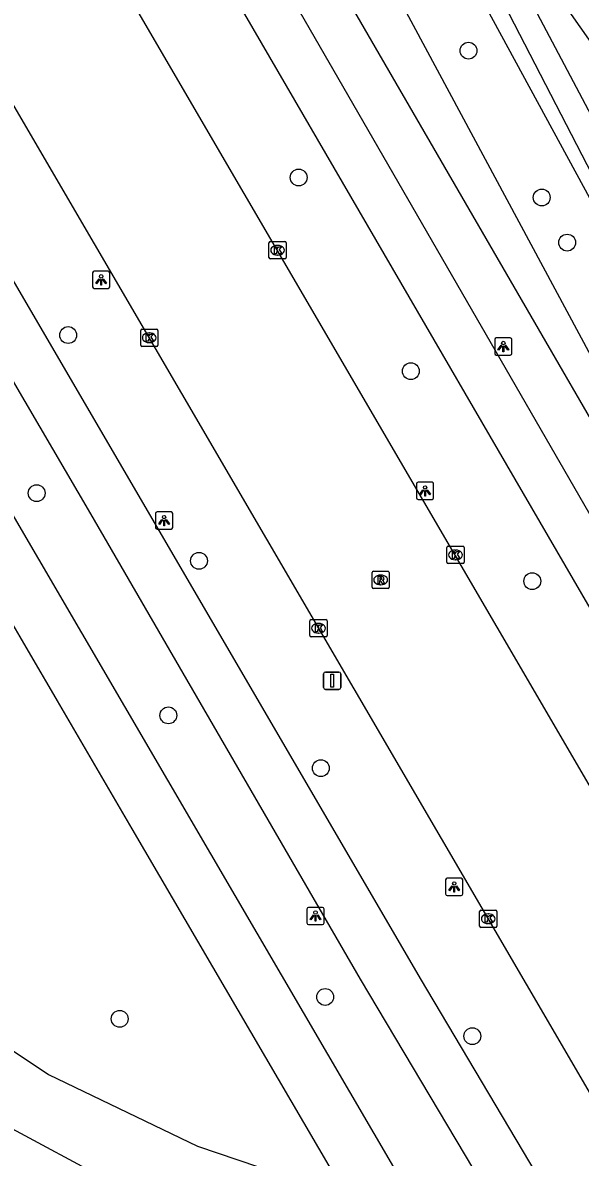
# Model space of a CAD drawing. Extents: x 159353 to 160616, y 385893 to 387321.
# Drawn here: x 159915.6 to 159948, y 386230.9 to 386296.8 of the extents above; entities that cross this region are included whole.
import ezdxf

# ---------------------------------------------------------------- set-up
doc = ezdxf.new("R2010")
doc.units = 0
for name, color, linetype in [('IMGEO_Boom', 7, 'Continuous'), ('IMGEO_Fietspad_gesloten', 7, 'Continuous'), ('IMGEO_Groenvoorziening', 7, 'Continuous'), ('IMGEO_Kolk', 7, 'Continuous'), ('IMGEO_Lichtpunt', 7, 'Continuous'), ('IMGEO_Rijbaan_lokaal_gesloten', 7, 'Continuous'), ('IMGEO_Rioolput', 7, 'Continuous'), ('IMGEO_Verkeersbordpaal', 7, 'Continuous'), ('IMGEO_Voetpad_halfverhard', 7, 'Continuous'), ('IMGEO_Voetpad_open', 7, 'Continuous'), ('IMGEO_Waterloop', 7, 'Continuous')]:
    doc.layers.add(name, color=color, linetype=linetype)

msp = doc.modelspace()

# ---------------------------------------------------------------- linework, layer by layer
at = {"layer": 'IMGEO_Boom'}
for centre in [(159941.506, 386295.163), (159931.638, 386287.805), (159945.762, 386286.644), (159947.236, 386284.023), (159918.243, 386278.655), (159938.153, 386276.56), (159916.412, 386269.48), (159925.844, 386265.552), (159945.211, 386264.374), (159924.065, 386256.581), (159932.928, 386253.518), (159933.179, 386240.236), (159921.237, 386238.966), (159941.727, 386237.962)]:
    msp.add_circle(centre, 0.489, dxfattribs=at)
at = {"layer": 'IMGEO_Fietspad_gesloten'}
for points in [[(159969.484, 386232.379), (159951.117, 386263.827), (159929.119, 386301.905), (159889.595, 386379.139), (159865.341, 386426.534), (159857.571, 386441.898), (159857.138, 386442.747)], [(159847.159, 386392.191), (159854.556, 386379.293), (159862.352, 386365.974), (159919.537, 386268.282), (159935.204, 386241.272), (159944.825, 386225.156)], [(159947.456, 386226.623), (159938.723, 386241.317), (159864.988, 386367.537), (159851.28, 386391.003)], [(159888.551, 386375.008), (159928.011, 386298.139), (159962.321, 386239.14)]]:
    msp.add_lwpolyline(points, dxfattribs=at)
at = {"layer": 'IMGEO_Groenvoorziening'}
for points in [[(159929.099, 386325.871), (159927.987, 386324.424), (159950.356, 386283.268), (159964.849, 386253.451), (159965.143, 386252.542), (159965.118, 386251.732), (159964.845, 386250.97), (159964.349, 386250.329), (159962.706, 386250), (159951.976, 386271.193), (159922.685, 386325.698), (159926.623, 386330.663)], [(159929.099, 386325.871), (159964.354, 386257.652), (159969.698, 386245.508), (159972.096, 386246.462), (159973.817, 386247.147), (159968.757, 386259.68)], [(159891.85, 386261.746), (159901.36, 386250), (159904.16, 386246.512), (159907.02, 386243.621), (159910.412, 386240.474), (159914.35, 386237.566), (159917.101, 386235.732), (159925.757, 386231.572), (159930.443, 386229.994), (159931.877, 386228.511), (159931.382, 386225.811)]]:
    msp.add_lwpolyline(points, dxfattribs=at)
at = {"layer": 'IMGEO_Kolk'}
for p, q in [((159929.912, 386283.154), (159929.912, 386284.006)), ((159929.987, 386284.08), (159930.839, 386284.08)), ((159930.913, 386284.006), (159930.913, 386283.154)), ((159930.423, 386283.3), (159930.398, 386283.3)), ((159930.4, 386283.86), (159930.425, 386283.86)), ((159930.839, 386283.08), (159929.987, 386283.08)), ((159922.457, 386278.073), (159922.457, 386278.925)), ((159922.532, 386278.999), (159923.384, 386278.999)), ((159922.945, 386278.779), (159922.97, 386278.779)), ((159923.458, 386278.925), (159923.458, 386278.073)), ((159923.384, 386277.999), (159922.532, 386277.999)), ((159922.968, 386278.219), (159922.943, 386278.219)), ((159940.251, 386265.468), (159940.251, 386266.32)), ((159940.326, 386266.394), (159941.178, 386266.394)), ((159940.739, 386266.174), (159940.764, 386266.174)), ((159941.252, 386266.32), (159941.252, 386265.468)), ((159940.762, 386265.614), (159940.737, 386265.614)), ((159941.178, 386265.394), (159940.326, 386265.394)), ((159932.285, 386261.211), (159932.285, 386262.063)), ((159932.36, 386262.137), (159933.212, 386262.137)), ((159932.773, 386261.917), (159932.798, 386261.917)), ((159933.286, 386262.063), (159933.286, 386261.211)), ((159933.212, 386261.137), (159932.36, 386261.137)), ((159932.796, 386261.357), (159932.771, 386261.357)), ((159942.153, 386244.348), (159942.153, 386245.2)), ((159942.228, 386245.274), (159943.08, 386245.274)), ((159942.641, 386245.054), (159942.666, 386245.054)), ((159943.154, 386245.2), (159943.154, 386244.348)), ((159942.664, 386244.494), (159942.639, 386244.494)), ((159943.08, 386244.274), (159942.228, 386244.274))]:
    msp.add_line(p, q, dxfattribs=at)
for points in [[(159929.912, 386283.154), (159929.912, 386284.006)], [(159929.987, 386284.08), (159930.839, 386284.08)], [(159930.913, 386284.006), (159930.913, 386283.154)], [(159930.233, 386283.78), (159930.356, 386283.78), (159930.356, 386283.629), (159930.486, 386283.78), (159930.65, 386283.78), (159930.504, 386283.629), (159930.657, 386283.38), (159930.505, 386283.38), (159930.42, 386283.544), (159930.356, 386283.477), (159930.356, 386283.38), (159930.233, 386283.38), (159930.233, 386283.78)], [(159930.839, 386283.08), (159929.987, 386283.08)], [(159922.457, 386278.073), (159922.457, 386278.925)], [(159922.532, 386278.999), (159923.384, 386278.999)], [(159922.778, 386278.699), (159922.901, 386278.699), (159922.901, 386278.548), (159923.031, 386278.699), (159923.195, 386278.699), (159923.049, 386278.548), (159923.202, 386278.299), (159923.05, 386278.299), (159922.965, 386278.463), (159922.901, 386278.396), (159922.901, 386278.299), (159922.778, 386278.299), (159922.778, 386278.699)], [(159923.458, 386278.925), (159923.458, 386278.073)], [(159923.384, 386277.999), (159922.532, 386277.999)], [(159940.251, 386265.468), (159940.251, 386266.32)], [(159940.326, 386266.394), (159941.178, 386266.394)], [(159940.572, 386266.094), (159940.695, 386266.094), (159940.695, 386265.943), (159940.825, 386266.094), (159940.989, 386266.094), (159940.843, 386265.943), (159940.996, 386265.694), (159940.844, 386265.694), (159940.759, 386265.858), (159940.695, 386265.791), (159940.695, 386265.694), (159940.572, 386265.694), (159940.572, 386266.094)], [(159941.252, 386266.32), (159941.252, 386265.468)], [(159941.178, 386265.394), (159940.326, 386265.394)], [(159932.285, 386261.211), (159932.285, 386262.063)], [(159932.36, 386262.137), (159933.212, 386262.137)], [(159932.606, 386261.837), (159932.729, 386261.837), (159932.729, 386261.686), (159932.859, 386261.837), (159933.023, 386261.837), (159932.877, 386261.686), (159933.03, 386261.437), (159932.878, 386261.437), (159932.793, 386261.601), (159932.729, 386261.534), (159932.729, 386261.437), (159932.606, 386261.437), (159932.606, 386261.837)], [(159933.286, 386262.063), (159933.286, 386261.211)], [(159933.212, 386261.137), (159932.36, 386261.137)], [(159942.153, 386244.348), (159942.153, 386245.2)], [(159942.228, 386245.274), (159943.08, 386245.274)], [(159943.154, 386245.2), (159943.154, 386244.348)], [(159942.474, 386244.974), (159942.597, 386244.974), (159942.597, 386244.823), (159942.727, 386244.974), (159942.891, 386244.974), (159942.745, 386244.823), (159942.898, 386244.574), (159942.746, 386244.574), (159942.661, 386244.738), (159942.597, 386244.671), (159942.597, 386244.574), (159942.474, 386244.574), (159942.474, 386244.974)], [(159943.08, 386244.274), (159942.228, 386244.274)]]:
    msp.add_lwpolyline(points, dxfattribs=at)
for centre, start, end in [((159929.989, 386284.004), 91.55205, 178.44795), ((159929.989, 386284.004), 91.55205, 178.44795), ((159930.837, 386284.004), 1.55205, 88.44795), ((159930.837, 386284.004), 1.55205, 88.44795), ((159929.989, 386283.156), 181.55205, 268.44795), ((159929.989, 386283.156), 181.55205, 268.44795), ((159930.837, 386283.156), 271.55205, 358.44795), ((159930.837, 386283.156), 271.55205, 358.44795), ((159922.534, 386278.923), 91.55205, 178.44795), ((159922.534, 386278.923), 91.55205, 178.44795), ((159923.382, 386278.923), 1.55205, 88.44795), ((159923.382, 386278.923), 1.55205, 88.44795), ((159922.534, 386278.075), 181.55205, 268.44795), ((159922.534, 386278.075), 181.55205, 268.44795), ((159923.382, 386278.075), 271.55205, 358.44795), ((159923.382, 386278.075), 271.55205, 358.44795), ((159940.328, 386266.318), 91.55205, 178.44795), ((159940.328, 386266.318), 91.55205, 178.44795), ((159941.176, 386266.318), 1.55205, 88.44795), ((159941.176, 386266.318), 1.55205, 88.44795), ((159940.328, 386265.47), 181.55205, 268.44795), ((159940.328, 386265.47), 181.55205, 268.44795), ((159941.176, 386265.47), 271.55205, 358.44795), ((159941.176, 386265.47), 271.55205, 358.44795), ((159932.362, 386262.061), 91.55205, 178.44795), ((159932.362, 386262.061), 91.55205, 178.44795), ((159933.21, 386262.061), 1.55205, 88.44795), ((159933.21, 386262.061), 1.55205, 88.44795), ((159932.362, 386261.213), 181.55205, 268.44795), ((159932.362, 386261.213), 181.55205, 268.44795), ((159933.21, 386261.213), 271.55205, 358.44795), ((159933.21, 386261.213), 271.55205, 358.44795), ((159942.23, 386245.198), 91.55205, 178.44795), ((159942.23, 386245.198), 91.55205, 178.44795), ((159943.078, 386245.198), 1.55205, 88.44795), ((159943.078, 386245.198), 1.55205, 88.44795), ((159942.23, 386244.35), 181.55205, 268.44795), ((159942.23, 386244.35), 181.55205, 268.44795), ((159943.078, 386244.35), 271.55205, 358.44795), ((159943.078, 386244.35), 271.55205, 358.44795)]:
    msp.add_arc(centre, 0.0765, start, end, dxfattribs=at)
for centre, major_axis, ratio, start_param, end_param in [((159930.399, 386283.58), (-0.387, 0.002), 0.722429, 4.712389, 7.853982), ((159930.424, 386283.58), (-0.39, 0.002), 0.717154, 1.570796, 4.712389), ((159922.944, 386278.499), (-0.387, 0.002), 0.722429, 4.712389, 7.853982), ((159922.969, 386278.499), (-0.39, 0.002), 0.717154, 1.570796, 4.712389), ((159940.738, 386265.894), (-0.387, 0.002), 0.722429, 4.712389, 7.853982), ((159940.763, 386265.894), (-0.39, 0.002), 0.717154, 1.570796, 4.712389), ((159932.772, 386261.637), (-0.387, 0.002), 0.722429, 4.712389, 7.853982), ((159932.797, 386261.637), (-0.39, 0.002), 0.717154, 1.570796, 4.712389), ((159942.64, 386244.774), (-0.387, 0.002), 0.722429, 4.712389, 7.853982), ((159942.665, 386244.774), (-0.39, 0.002), 0.717154, 1.570796, 4.712389)]:
    msp.add_ellipse(centre, major_axis=major_axis, ratio=ratio, start_param=start_param, end_param=end_param, dxfattribs=at)
at = {"layer": 'IMGEO_Lichtpunt'}
for p, q in [((159919.661, 386282.265), (159919.661, 386281.458)), ((159919.661, 386282.265), (159919.661, 386281.458)), ((159920.563, 386282.36), (159919.755, 386282.36)), ((159920.563, 386282.36), (159919.755, 386282.36)), ((159920.657, 386281.458), (159920.657, 386282.265)), ((159920.657, 386281.458), (159920.657, 386282.265)), ((159919.755, 386281.364), (159920.563, 386281.364)), ((159919.755, 386281.364), (159920.563, 386281.364)), ((159943.029, 386278.397), (159943.029, 386277.59)), ((159943.029, 386278.397), (159943.029, 386277.59)), ((159943.931, 386278.492), (159943.123, 386278.492)), ((159943.931, 386278.492), (159943.123, 386278.492)), ((159944.025, 386277.59), (159944.025, 386278.397)), ((159944.025, 386277.59), (159944.025, 386278.397)), ((159943.123, 386277.496), (159943.931, 386277.496)), ((159943.123, 386277.496), (159943.931, 386277.496)), ((159939.387, 386270.111), (159938.579, 386270.111)), ((159939.387, 386270.111), (159938.579, 386270.111)), ((159938.485, 386270.016), (159938.485, 386269.209)), ((159938.485, 386270.016), (159938.485, 386269.209)), ((159939.481, 386269.209), (159939.481, 386270.016)), ((159939.481, 386269.209), (159939.481, 386270.016)), ((159938.579, 386269.115), (159939.387, 386269.115)), ((159938.579, 386269.115), (159939.387, 386269.115)), ((159923.319, 386268.293), (159923.319, 386267.486)), ((159923.319, 386268.293), (159923.319, 386267.486)), ((159924.221, 386268.388), (159923.413, 386268.388)), ((159924.221, 386268.388), (159923.413, 386268.388)), ((159924.315, 386267.486), (159924.315, 386268.293)), ((159924.315, 386267.486), (159924.315, 386268.293)), ((159923.413, 386267.392), (159924.221, 386267.392)), ((159923.413, 386267.392), (159924.221, 386267.392)), ((159940.178, 386247.028), (159940.178, 386246.221)), ((159940.178, 386247.028), (159940.178, 386246.221)), ((159941.08, 386247.123), (159940.272, 386247.123)), ((159941.08, 386247.123), (159940.272, 386247.123)), ((159941.174, 386246.221), (159941.174, 386247.028)), ((159941.174, 386246.221), (159941.174, 386247.028)), ((159940.272, 386246.127), (159941.08, 386246.127)), ((159940.272, 386246.127), (159941.08, 386246.127)), ((159932.117, 386245.34), (159932.117, 386244.533)), ((159932.117, 386245.34), (159932.117, 386244.533)), ((159933.019, 386245.435), (159932.211, 386245.435)), ((159933.019, 386245.435), (159932.211, 386245.435)), ((159933.113, 386244.533), (159933.113, 386245.34)), ((159933.113, 386244.533), (159933.113, 386245.34)), ((159932.211, 386244.439), (159933.019, 386244.439)), ((159932.211, 386244.439), (159933.019, 386244.439))]:
    msp.add_line(p, q, dxfattribs=at)
for points in [[(159920.035, 386281.929), (159920.074, 386281.901), (159919.886, 386281.639), (159919.848, 386281.666), (159920.035, 386281.929)], [(159920.247, 386281.901), (159920.285, 386281.928), (159920.472, 386281.666), (159920.433, 386281.638), (159920.247, 386281.901)], [(159920.137, 386281.881), (159920.184, 386281.881), (159920.184, 386281.559), (159920.137, 386281.559), (159920.137, 386281.881)], [(159943.403, 386278.061), (159943.442, 386278.033), (159943.254, 386277.771), (159943.216, 386277.798), (159943.403, 386278.061)], [(159943.505, 386278.013), (159943.552, 386278.013), (159943.552, 386277.691), (159943.505, 386277.691), (159943.505, 386278.013)], [(159943.615, 386278.033), (159943.653, 386278.06), (159943.84, 386277.798), (159943.801, 386277.77), (159943.615, 386278.033)], [(159938.859, 386269.68), (159938.898, 386269.652), (159938.71, 386269.39), (159938.672, 386269.417), (159938.859, 386269.68)], [(159938.961, 386269.632), (159939.008, 386269.632), (159939.008, 386269.31), (159938.961, 386269.31), (159938.961, 386269.632)], [(159939.071, 386269.652), (159939.109, 386269.679), (159939.296, 386269.417), (159939.257, 386269.389), (159939.071, 386269.652)], [(159923.693, 386267.957), (159923.732, 386267.929), (159923.544, 386267.667), (159923.506, 386267.694), (159923.693, 386267.957)], [(159923.795, 386267.909), (159923.842, 386267.909), (159923.842, 386267.587), (159923.795, 386267.587), (159923.795, 386267.909)], [(159923.905, 386267.929), (159923.943, 386267.956), (159924.13, 386267.694), (159924.091, 386267.666), (159923.905, 386267.929)], [(159940.552, 386246.692), (159940.591, 386246.664), (159940.403, 386246.402), (159940.365, 386246.429), (159940.552, 386246.692)], [(159940.654, 386246.644), (159940.701, 386246.644), (159940.701, 386246.322), (159940.654, 386246.322), (159940.654, 386246.644)], [(159940.764, 386246.664), (159940.802, 386246.691), (159940.989, 386246.429), (159940.95, 386246.401), (159940.764, 386246.664)], [(159932.491, 386245.004), (159932.53, 386244.976), (159932.342, 386244.714), (159932.304, 386244.741), (159932.491, 386245.004)], [(159932.593, 386244.956), (159932.64, 386244.956), (159932.64, 386244.634), (159932.593, 386244.634), (159932.593, 386244.956)], [(159932.703, 386244.976), (159932.741, 386245.003), (159932.928, 386244.741), (159932.889, 386244.713), (159932.703, 386244.976)]]:
    msp.add_lwpolyline(points, dxfattribs=at)
for centre in [(159920.16, 386282.063), (159943.528, 386278.195), (159938.984, 386269.814), (159923.818, 386268.091), (159940.677, 386246.826), (159932.616, 386245.138)]:
    msp.add_circle(centre, 0.0994, dxfattribs=at)
for centre, start, end in [((159919.755, 386282.265), 90, 180), ((159919.755, 386282.265), 90, 180), ((159920.563, 386282.265), 0, 90), ((159920.563, 386282.265), 0, 90), ((159919.755, 386281.458), 180, 270), ((159919.755, 386281.458), 180, 270), ((159920.563, 386281.458), 270, 0), ((159920.563, 386281.458), 270, 360), ((159943.123, 386278.397), 90, 180), ((159943.123, 386278.397), 90, 180), ((159943.931, 386278.397), 0, 90), ((159943.931, 386278.397), 0, 90), ((159943.123, 386277.59), 180, 270), ((159943.123, 386277.59), 180, 270), ((159943.931, 386277.59), 270, 0), ((159943.931, 386277.59), 270, 360), ((159938.579, 386270.016), 90, 180), ((159938.579, 386270.016), 90, 180), ((159939.387, 386270.016), 0, 90), ((159939.387, 386270.016), 0, 90), ((159938.579, 386269.209), 180, 270), ((159938.579, 386269.209), 180, 270), ((159939.387, 386269.209), 270, 0), ((159939.387, 386269.209), 270, 360), ((159923.413, 386268.293), 90, 180), ((159923.413, 386268.293), 90, 180), ((159924.221, 386268.293), 0, 90), ((159924.221, 386268.293), 0, 90), ((159923.413, 386267.486), 180, 270), ((159923.413, 386267.486), 180, 270), ((159924.221, 386267.486), 270, 0), ((159924.221, 386267.486), 270, 360), ((159940.272, 386247.028), 90, 180), ((159940.272, 386247.028), 90, 180), ((159941.08, 386247.028), 0, 90), ((159941.08, 386247.028), 0, 90), ((159940.272, 386246.221), 180, 270), ((159940.272, 386246.221), 180, 270), ((159941.08, 386246.221), 270, 0), ((159941.08, 386246.221), 270, 360), ((159932.211, 386245.34), 90, 180), ((159932.211, 386245.34), 90, 180), ((159933.019, 386245.34), 0, 90), ((159933.019, 386245.34), 0, 90), ((159932.211, 386244.533), 180, 270), ((159932.211, 386244.533), 180, 270), ((159933.019, 386244.533), 270, 0), ((159933.019, 386244.533), 270, 360)]:
    msp.add_arc(centre, 0.0946, start, end, dxfattribs=at)
at = {"layer": 'IMGEO_Rijbaan_lokaal_gesloten'}
for points in [[(159858.158, 386389.37), (159869.39, 386370.145), (159949.928, 386232.299)], [(159957.867, 386236.533), (159884.352, 386362.407)]]:
    msp.add_lwpolyline(points, dxfattribs=at)
at = {"layer": 'IMGEO_Rioolput'}
for p, q in [((159935.901, 386264.017), (159935.901, 386264.869)), ((159935.976, 386264.943), (159936.828, 386264.943)), ((159936.902, 386264.869), (159936.902, 386264.017)), ((159936.412, 386264.163), (159936.387, 386264.163)), ((159936.389, 386264.723), (159936.414, 386264.723)), ((159936.828, 386263.943), (159935.976, 386263.943))]:
    msp.add_line(p, q, dxfattribs=at)
for points in [[(159935.901, 386264.017), (159935.901, 386264.869)], [(159935.976, 386264.943), (159936.828, 386264.943)], [(159936.902, 386264.869), (159936.902, 386264.017)], [(159936.49, 386264.641), (159936.238, 386264.643), (159936.238, 386264.243)], [(159936.238, 386264.243), (159936.362, 386264.243), (159936.362, 386264.405), (159936.373, 386264.405)], [(159936.416, 386264.562), (159936.362, 386264.562), (159936.362, 386264.481)], [(159936.362, 386264.481), (159936.414, 386264.481)], [(159936.42, 386264.376), (159936.491, 386264.243), (159936.631, 386264.243), (159936.566, 386264.369)], [(159936.828, 386263.943), (159935.976, 386263.943)]]:
    msp.add_lwpolyline(points, dxfattribs=at)
for centre, radius, start, end in [((159935.978, 386264.867), 0.0765, 91.55205, 178.44795), ((159935.978, 386264.867), 0.0765, 91.55205, 178.44795), ((159936.826, 386264.867), 0.0765, 1.55205, 88.44795), ((159936.826, 386264.867), 0.0765, 1.55205, 88.44795), ((159936.372, 386264.352), 0.0533, 26.02933, 88.69889), ((159936.398, 386264.67), 0.19, 274.7715, 282.96867), ((159936.422, 386264.466), 0.0964, 77.00612, 93.18647), ((159936.436, 386264.523), 0.0378, 276.66336, 79.67722), ((159936.489, 386264.531), 0.109, 350.36119, 89.41601), ((159936.487, 386264.531), 0.112, 277.58423, 350.98172), ((159936.471, 386264.316), 0.108, 29.51342, 73.79051), ((159935.978, 386264.019), 0.0765, 181.55205, 268.44795), ((159935.978, 386264.019), 0.0765, 181.55205, 268.44795), ((159936.826, 386264.019), 0.0765, 271.55205, 358.44795), ((159936.826, 386264.019), 0.0765, 271.55205, 358.44795)]:
    msp.add_arc(centre, radius, start, end, dxfattribs=at)
for centre, major_axis, ratio, start_param, end_param in [((159936.388, 386264.443), (-0.387, 0.002), 0.722429, 4.712389, 7.853982), ((159936.413, 386264.443), (-0.39, 0.002), 0.717154, 1.570796, 4.712389)]:
    msp.add_ellipse(centre, major_axis=major_axis, ratio=ratio, start_param=start_param, end_param=end_param, dxfattribs=at)
at = {"layer": 'IMGEO_Verkeersbordpaal'}
for p, q in [((159933.089, 386258.19), (159933.089, 386258.99)), ((159933.089, 386258.99), (159933.089, 386258.19)), ((159933.189, 386259.09), (159933.979, 386259.09)), ((159933.979, 386259.09), (159933.189, 386259.09)), ((159934.079, 386258.99), (159934.079, 386258.19)), ((159934.079, 386258.19), (159934.079, 386258.99)), ((159933.979, 386258.09), (159933.189, 386258.09)), ((159933.189, 386258.09), (159933.979, 386258.09))]:
    msp.add_line(p, q, dxfattribs=at)
msp.add_lwpolyline([(159933.509, 386258.965), (159933.659, 386258.965), (159933.659, 386258.215), (159933.509, 386258.215), (159933.509, 386258.965)], dxfattribs=at)
for centre, start, end in [((159933.189, 386258.99), 90, 180), ((159933.189, 386258.99), 90, 180), ((159933.979, 386258.99), 0, 90), ((159933.979, 386258.99), 360, 90), ((159933.189, 386258.19), 180, 270), ((159933.189, 386258.19), 180, 270), ((159933.979, 386258.19), 270, 0), ((159933.979, 386258.19), 270, 0)]:
    msp.add_arc(centre, 0.1, start, end, dxfattribs=at)
at = {"layer": 'IMGEO_Voetpad_halfverhard'}
msp.add_lwpolyline([(159920.313, 386229.728), (159914.98, 386232.579), (159912.009, 386234.168), (159908.09, 386236.682), (159905.29, 386239.038), (159902.869, 386241.374), (159898.198, 386246.494), (159895.276, 386250), (159888.662, 386258.685), (159891.85, 386261.746)], dxfattribs=at)
at = {"layer": 'IMGEO_Voetpad_open'}
for points in [[(159944.825, 386225.156), (159941.411, 386223.11), (159926.534, 386248.554), (159859.054, 386364.02), (159843.747, 386390.213), (159847.159, 386392.191)], [(159967.568, 386241.108), (159927.405, 386310.353), (159926.411, 386309.848), (159925.052, 386312.474), (159925.564, 386312.743), (159921.051, 386321.542), (159920.555, 386321.289), (159919.226, 386323.89), (159919.718, 386324.141), (159918.142, 386327.215)], [(159906.737, 386276.003), (159921.946, 386250), (159936.607, 386224.933)]]:
    msp.add_lwpolyline(points, dxfattribs=at)
at = {"layer": 'IMGEO_Waterloop'}
msp.add_lwpolyline([(159942.047, 386355.204), (159943.111, 386354.353), (159928.664, 386336.332), (159936.749, 386322.97), (159939.6, 386320.545), (159941.771, 386317.906), (159944.622, 386313.013), (159945.217, 386307.821), (159946.92, 386298.034), (159952.154, 386290.587), (159957.047, 386288.97), (159966.154, 386284.545), (159969.643, 386280.332), (159971.005, 386275.055), (159969.303, 386269.353), (159965.813, 386263.736), (159972.111, 386248.077), (159970.579, 386247.353), (159961.771, 386266.63), (159940.792, 386306.247), (159925.643, 386335.523), (159942.047, 386355.204)], dxfattribs=at)

doc.saveas('drawing.dxf')
